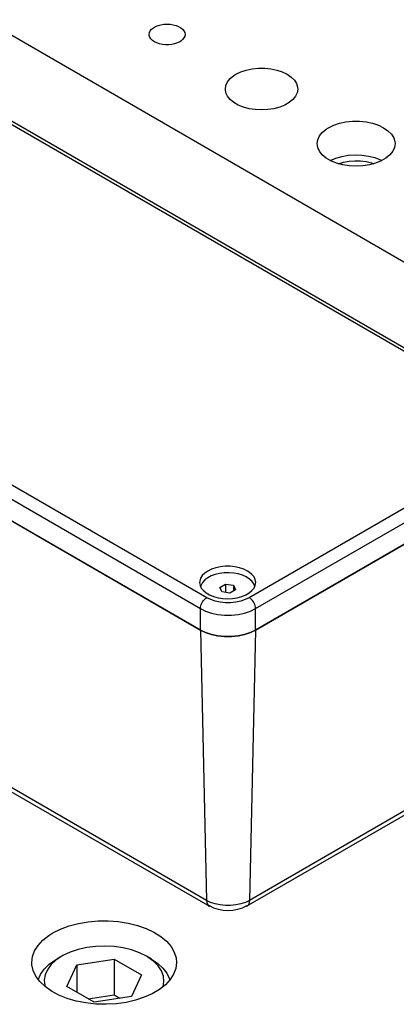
# Model space of a CAD drawing. Header units: inches. Extents: x 3 to 351, y 4 to 271.
# Tile 265 of 530: x 80.62 to 82.73, y 255.98 to 261.51. Entities that reach past the tile are written whole.
import ezdxf

# ---------------------------------------------------------------- set-up
doc = ezdxf.new("R2010")
doc.units = ezdxf.units.IN
doc.header["$LTSCALE"] = 0.5
doc.header["$MEASUREMENT"] = 0
doc.layers.add('DSS', color=7, linetype='Continuous')

msp = doc.modelspace()

# ---------------------------------------------------------------- linework, layer by layer
at = {"layer": 'DSS', "color": 9, "linetype": 'Continuous'}
for p, q in [((83.0382, 259.9946), (73.5276, 265.4855)), ((81.3467, 261.4235), (81.3482, 261.4336)), ((81.3482, 261.4336), (81.3527, 261.4433)), ((81.3527, 261.4433), (81.3601, 261.4525)), ((81.3601, 261.4525), (81.3702, 261.4608)), ((81.3702, 261.4608), (81.3826, 261.4679)), ((81.3826, 261.4679), (81.3969, 261.4737)), ((81.3969, 261.4737), (81.4128, 261.478)), ((81.4128, 261.478), (81.4297, 261.4806)), ((81.4297, 261.4806), (81.4472, 261.4815)), ((81.4472, 261.4815), (81.4646, 261.4806)), ((81.4646, 261.4806), (81.4815, 261.478)), ((81.4815, 261.478), (81.4974, 261.4737)), ((81.4974, 261.4737), (81.5118, 261.4679)), ((81.5118, 261.4679), (81.5242, 261.4608)), ((81.5242, 261.4608), (81.5342, 261.4525)), ((81.5342, 261.4525), (81.5416, 261.4433)), ((81.5416, 261.4433), (81.5461, 261.4336)), ((81.5461, 261.4336), (81.5477, 261.4235)), ((81.347, 261.4184), (81.3467, 261.4235)), ((81.3501, 261.4085), (81.347, 261.4184)), ((81.3561, 261.399), (81.3501, 261.4085)), ((81.3648, 261.3902), (81.3561, 261.399)), ((81.3761, 261.3825), (81.3648, 261.3902)), ((81.3895, 261.376), (81.3761, 261.3825)), ((81.4047, 261.3709), (81.3895, 261.376)), ((81.5048, 261.376), (81.4896, 261.3709)), ((81.5182, 261.3825), (81.5048, 261.376)), ((81.5242, 261.3862), (81.5182, 261.3825)), ((81.5342, 261.3945), (81.5242, 261.3862)), ((81.5416, 261.4036), (81.5342, 261.3945)), ((81.5461, 261.4134), (81.5416, 261.4036)), ((81.5477, 261.4235), (81.5461, 261.4134)), ((81.4212, 261.3674), (81.4047, 261.3709)), ((81.4384, 261.3657), (81.4212, 261.3674)), ((81.4559, 261.3657), (81.4384, 261.3657)), ((81.4732, 261.3674), (81.4559, 261.3657)), ((81.4896, 261.3709), (81.4732, 261.3674)), ((81.8339, 261.2002), (81.861, 261.2134)), ((81.861, 261.2134), (81.8916, 261.2236)), ((81.8916, 261.2236), (81.9249, 261.2306)), ((81.9249, 261.2306), (81.9598, 261.2341)), ((81.9598, 261.2341), (81.9952, 261.2341)), ((81.9952, 261.2341), (82.0301, 261.2306)), ((82.0301, 261.2306), (82.0633, 261.2236)), ((82.0633, 261.2236), (82.094, 261.2134)), ((82.094, 261.2134), (82.1211, 261.2002)), ((81.7775, 261.1377), (81.7866, 261.1574)), ((81.7866, 261.1574), (81.8016, 261.1759)), ((81.8016, 261.1759), (81.8219, 261.1927)), ((81.8219, 261.1927), (81.8339, 261.2002)), ((82.1211, 261.2002), (82.1439, 261.1846)), ((82.1439, 261.1846), (82.1616, 261.1669)), ((82.1616, 261.1669), (82.1737, 261.1476)), ((81.7744, 261.1173), (81.7775, 261.1377)), ((81.7775, 261.0969), (81.7744, 261.1173)), ((81.7866, 261.0772), (81.7775, 261.0969)), ((82.1775, 261.0969), (82.1684, 261.0772)), ((82.1737, 261.1476), (82.1798, 261.1275)), ((82.1806, 261.1173), (82.1775, 261.0969)), ((82.1798, 261.1275), (82.1806, 261.1173)), ((81.8016, 261.0587), (81.7866, 261.0772)), ((81.8219, 261.0419), (81.8016, 261.0587)), ((81.8469, 261.0275), (81.8219, 261.0419)), ((82.1331, 261.0419), (82.1081, 261.0275)), ((82.1534, 261.0587), (82.1331, 261.0419)), ((82.1684, 261.0772), (82.1534, 261.0587)), ((81.8759, 261.0157), (81.8469, 261.0275)), ((81.908, 261.0071), (81.8759, 261.0157)), ((81.9422, 261.0018), (81.908, 261.0071)), ((81.9775, 261), (81.9422, 261.0018)), ((82.0128, 261.0018), (81.9775, 261)), ((82.047, 261.0071), (82.0128, 261.0018)), ((82.0791, 261.0157), (82.047, 261.0071)), ((82.1081, 261.0275), (82.0791, 261.0157)), ((82.4154, 260.9256), (82.4512, 260.9331)), ((82.4512, 260.9331), (82.4888, 260.9369)), ((82.4888, 260.9369), (82.5269, 260.9369)), ((82.5269, 260.9369), (82.5644, 260.9331)), ((82.5644, 260.9331), (82.6003, 260.9256)), ((82.3023, 260.8543), (82.3184, 260.8743)), ((82.3184, 260.8743), (82.3403, 260.8923)), ((82.3403, 260.8923), (82.3531, 260.9004)), ((82.3531, 260.9004), (82.3824, 260.9146)), ((82.3824, 260.9146), (82.4154, 260.9256)), ((82.6003, 260.9256), (82.6333, 260.9146)), ((82.6333, 260.9146), (82.6625, 260.9004)), ((82.6625, 260.9004), (82.687, 260.8836)), ((82.687, 260.8836), (82.7061, 260.8645)), ((82.2891, 260.8111), (82.2924, 260.833)), ((82.2924, 260.833), (82.3023, 260.8543)), ((82.7061, 260.8645), (82.7191, 260.8438)), ((82.7191, 260.8438), (82.7257, 260.8221)), ((82.7257, 260.8221), (82.7266, 260.8111)), ((82.2924, 260.7892), (82.2891, 260.8111)), ((82.3023, 260.7679), (82.2924, 260.7892)), ((82.3184, 260.748), (82.3023, 260.7679)), ((82.7134, 260.7679), (82.6973, 260.748)), ((82.7233, 260.7892), (82.7134, 260.7679)), ((82.7266, 260.8111), (82.7233, 260.7892)), ((82.3403, 260.7299), (82.3184, 260.748)), ((82.3672, 260.7144), (82.3403, 260.7299)), ((82.3631, 260.7164), (82.3938, 260.7295)), ((82.3984, 260.7017), (82.3672, 260.7144)), ((82.3938, 260.7295), (82.4279, 260.7393)), ((82.4279, 260.7393), (82.4645, 260.7455)), ((82.4373, 260.7073), (82.4685, 260.7128)), ((82.4645, 260.7455), (82.5024, 260.748)), ((82.4685, 260.7128), (82.5009, 260.7152)), ((82.5009, 260.7152), (82.5336, 260.7142)), ((82.5024, 260.748), (82.5404, 260.7466)), ((82.5336, 260.7142), (82.5654, 260.71)), ((82.5404, 260.7466), (82.5775, 260.7414)), ((82.5654, 260.71), (82.5955, 260.7027)), ((82.5775, 260.7414), (82.6125, 260.7326)), ((82.6125, 260.7326), (82.6442, 260.7205)), ((82.6484, 260.7144), (82.6172, 260.7017)), ((82.6442, 260.7205), (82.6526, 260.7164)), ((82.6754, 260.7299), (82.6484, 260.7144)), ((82.6973, 260.748), (82.6754, 260.7299)), ((82.433, 260.6924), (82.3984, 260.7017)), ((82.4082, 260.6987), (82.4373, 260.7073)), ((82.4698, 260.6867), (82.433, 260.6924)), ((82.5078, 260.6848), (82.4698, 260.6867)), ((82.5458, 260.6867), (82.5078, 260.6848)), ((82.5826, 260.6924), (82.5458, 260.6867)), ((82.6172, 260.7017), (82.5826, 260.6924)), ((82.5955, 260.7027), (82.6075, 260.6987)), ((81.6342, 258.083), (78.7301, 259.7597)), ((83.4571, 258.9567), (81.9439, 258.083)), ((81.6634, 258.0689), (81.6342, 258.083)), ((81.6965, 258.0578), (81.6634, 258.0689)), ((81.7324, 258.0503), (81.6965, 258.0578)), ((81.8816, 258.0578), (81.8457, 258.0503)), ((81.9147, 258.0689), (81.8816, 258.0578)), ((81.9439, 258.083), (81.9147, 258.0689)), ((81.77, 258.0465), (81.7324, 258.0503)), ((81.8081, 258.0465), (81.77, 258.0465)), ((81.8457, 258.0503), (81.8081, 258.0465)), ((80.0086, 257.5014), (81.6846, 256.5338)), ((81.8935, 256.5338), (83.4068, 257.4074))]:
    msp.add_line(p, q, dxfattribs=at)
at = {"layer": 'DSS', "color": 96, "linetype": 'Continuous'}
for p, q in [((80.5177, 260.9526), (83.4218, 259.2759)), ((81.6695, 258.2643), (78.7655, 259.9409)), ((78.7301, 259.8797), (81.6342, 258.203)), ((83.4218, 259.1379), (81.9086, 258.2643)), ((81.9439, 258.203), (83.4571, 259.0767)), ((81.6363, 258.2182), (81.6389, 258.2262)), ((81.6389, 258.2262), (81.6425, 258.2341)), ((81.6425, 258.2341), (81.6468, 258.2416)), ((81.6468, 258.2416), (81.6519, 258.2486)), ((81.6519, 258.2486), (81.6575, 258.2548)), ((81.6575, 258.2548), (81.6634, 258.2601)), ((81.6634, 258.2601), (81.6695, 258.2643)), ((81.6921, 258.2534), (81.6695, 258.2643)), ((81.7176, 258.2448), (81.6921, 258.2534)), ((81.7453, 258.239), (81.7176, 258.2448)), ((81.7743, 258.2361), (81.7453, 258.239)), ((81.8038, 258.2361), (81.7743, 258.2361)), ((81.8328, 258.239), (81.8038, 258.2361)), ((81.8605, 258.2448), (81.8328, 258.239)), ((81.886, 258.2534), (81.8605, 258.2448)), ((81.9086, 258.2643), (81.886, 258.2534)), ((81.9147, 258.2601), (81.9086, 258.2643)), ((81.9206, 258.2548), (81.9147, 258.2601)), ((81.9262, 258.2486), (81.9206, 258.2548)), ((81.9313, 258.2416), (81.9262, 258.2486)), ((81.9356, 258.2341), (81.9313, 258.2416)), ((81.9392, 258.2262), (81.9356, 258.2341)), ((81.9418, 258.2182), (81.9392, 258.2262)), ((81.6342, 258.203), (81.6347, 258.2104)), ((81.6342, 258.083), (81.6342, 258.203)), ((81.6342, 258.203), (81.6634, 258.1889)), ((81.6347, 258.2104), (81.6363, 258.2182)), ((81.6634, 258.1889), (81.6965, 258.1779)), ((81.6965, 258.1779), (81.7324, 258.1703)), ((81.7324, 258.1703), (81.77, 258.1665)), ((81.8081, 258.1665), (81.8457, 258.1703)), ((81.8457, 258.1703), (81.8816, 258.1779)), ((81.8816, 258.1779), (81.9147, 258.1889)), ((81.9147, 258.1889), (81.9439, 258.203)), ((81.9434, 258.2104), (81.9418, 258.2182)), ((81.9439, 258.203), (81.9434, 258.2104)), ((81.9439, 258.083), (81.9439, 258.203)), ((81.77, 258.1665), (81.8081, 258.1665)), ((81.6342, 258.083), (81.669, 256.5665)), ((81.9439, 258.083), (81.9091, 256.5665)), ((81.669, 256.5665), (80.0263, 257.515)), ((83.4223, 257.4402), (81.9091, 256.5665)), ((81.6917, 256.5555), (81.669, 256.5665)), ((81.669, 256.5665), (81.6701, 256.5565)), ((81.6701, 256.5565), (81.6727, 256.5478)), ((81.6727, 256.5478), (81.6768, 256.5406)), ((81.6768, 256.5406), (81.6823, 256.5352)), ((81.6823, 256.5352), (81.6846, 256.5338)), ((81.7173, 256.547), (81.6917, 256.5555)), ((81.7451, 256.5412), (81.7173, 256.547)), ((81.7743, 256.5382), (81.7451, 256.5412)), ((81.8038, 256.5382), (81.7743, 256.5382)), ((81.833, 256.5412), (81.8038, 256.5382)), ((81.8608, 256.547), (81.833, 256.5412)), ((81.8864, 256.5555), (81.8608, 256.547)), ((81.9091, 256.5665), (81.8864, 256.5555)), ((81.8958, 256.5352), (81.8935, 256.5338)), ((81.9013, 256.5406), (81.8958, 256.5352)), ((81.9054, 256.5478), (81.9013, 256.5406)), ((81.908, 256.5565), (81.9054, 256.5478)), ((81.9091, 256.5665), (81.908, 256.5565))]:
    msp.add_line(p, q, dxfattribs=at)
at = {"layer": 'DSS', "color": 252, "linetype": 'Continuous'}
for p, q in [((83.4468, 259.2784), (80.5427, 260.9551)), ((78.7301, 259.7597), (81.6342, 258.083)), ((81.9439, 258.083), (83.4571, 258.9567)), ((81.6583, 258.402), (81.6445, 258.3882)), ((81.6759, 258.4141), (81.6583, 258.402)), ((81.6969, 258.4243), (81.6759, 258.4141)), ((81.7207, 258.4322), (81.6969, 258.4243)), ((81.7465, 258.4376), (81.7207, 258.4322)), ((81.7736, 258.4404), (81.7465, 258.4376)), ((81.801, 258.4404), (81.7736, 258.4404)), ((81.828, 258.4376), (81.801, 258.4404)), ((81.8538, 258.4322), (81.828, 258.4376)), ((81.8776, 258.4243), (81.8538, 258.4322)), ((81.8987, 258.4141), (81.8776, 258.4243)), ((81.9079, 258.4083), (81.8987, 258.4141)), ((81.9237, 258.3953), (81.9079, 258.4083)), ((81.9353, 258.3809), (81.9237, 258.3953)), ((81.6304, 258.3577), (81.6298, 258.3498)), ((81.6298, 258.3498), (81.6322, 258.334)), ((81.6351, 258.3733), (81.6304, 258.3577)), ((81.6322, 258.334), (81.6393, 258.3187)), ((81.6342, 258.3285), (81.6378, 258.3359)), ((81.6445, 258.3882), (81.6351, 258.3733)), ((81.9424, 258.3656), (81.9353, 258.3809)), ((81.9353, 258.3187), (81.9424, 258.334)), ((81.9367, 258.3359), (81.9404, 258.3285)), ((81.9448, 258.3498), (81.9424, 258.3656)), ((81.9424, 258.334), (81.9448, 258.3498)), ((81.6393, 258.3187), (81.6509, 258.3043)), ((81.6509, 258.3043), (81.6666, 258.2914)), ((81.6666, 258.2914), (81.686, 258.2802)), ((81.686, 258.2802), (81.7085, 258.2711)), ((81.866, 258.2711), (81.8885, 258.2802)), ((81.8885, 258.2802), (81.9079, 258.2914)), ((81.9079, 258.2914), (81.9237, 258.3043)), ((81.9237, 258.3043), (81.9353, 258.3187)), ((81.7085, 258.2711), (81.7334, 258.2644)), ((81.7334, 258.2644), (81.7599, 258.2603)), ((81.7599, 258.2603), (81.7873, 258.2589)), ((81.7873, 258.2589), (81.8146, 258.2603)), ((81.8146, 258.2603), (81.8412, 258.2644)), ((81.8412, 258.2644), (81.866, 258.2711)), ((81.6342, 258.083), (81.6634, 258.0689)), ((81.6634, 258.0689), (81.6965, 258.0578)), ((81.6965, 258.0578), (81.7324, 258.0503)), ((81.8457, 258.0503), (81.8816, 258.0578)), ((81.8816, 258.0578), (81.9147, 258.0689)), ((81.9147, 258.0689), (81.9439, 258.083)), ((81.7324, 258.0503), (81.77, 258.0465)), ((81.77, 258.0465), (81.8081, 258.0465)), ((81.8081, 258.0465), (81.8457, 258.0503))]:
    msp.add_line(p, q, dxfattribs=at)
at = {"layer": 'DSS', "color": 136, "linetype": 'Continuous'}
for p, q in [((81.7174, 258.3947), (81.6947, 258.3865)), ((81.7422, 258.4005), (81.7174, 258.3947)), ((81.7683, 258.4037), (81.7422, 258.4005)), ((81.7951, 258.4043), (81.7683, 258.4037)), ((81.8216, 258.4021), (81.7951, 258.4043)), ((81.847, 258.3974), (81.8216, 258.4021)), ((81.8707, 258.3902), (81.847, 258.3974)), ((81.8918, 258.3807), (81.8707, 258.3902)), ((81.6377, 258.3356), (81.635, 258.3267)), ((81.6459, 258.3503), (81.6377, 258.3356)), ((81.6584, 258.3639), (81.6459, 258.3503)), ((81.6749, 258.3761), (81.6584, 258.3639)), ((81.6947, 258.3865), (81.6749, 258.3761)), ((81.7437, 258.3225), (81.7756, 258.3409)), ((81.7756, 258.3409), (81.8192, 258.3342)), ((81.7756, 258.3409), (81.7756, 258.2942)), ((81.8192, 258.3342), (81.8309, 258.309)), ((81.8192, 258.3342), (81.8192, 258.3023)), ((81.9097, 258.3692), (81.8918, 258.3807)), ((81.9239, 258.3561), (81.9097, 258.3692)), ((81.934, 258.3418), (81.9239, 258.3561)), ((81.9396, 258.3267), (81.934, 258.3418)), ((81.7554, 258.2974), (81.7437, 258.3225)), ((81.799, 258.2906), (81.7554, 258.2974)), ((81.8309, 258.309), (81.799, 258.2906))]:
    msp.add_line(p, q, dxfattribs=at)
at = {"layer": 'DSS', "color": 254, "linetype": 'Continuous'}
for p, q in [((80.8063, 256.3842), (80.8494, 256.4058)), ((80.8494, 256.4058), (80.8972, 256.4236)), ((80.8972, 256.4236), (80.9489, 256.4375)), ((80.9489, 256.4375), (81.0034, 256.447)), ((81.0034, 256.447), (81.0597, 256.4521)), ((81.0597, 256.4521), (81.1167, 256.4525)), ((81.1167, 256.4525), (81.1732, 256.4483)), ((81.1732, 256.4483), (81.2281, 256.4397)), ((81.2281, 256.4397), (81.2804, 256.4266)), ((81.2804, 256.4266), (81.3291, 256.4095)), ((81.3291, 256.4095), (81.3731, 256.3886)), ((80.7497, 256.3432), (80.7834, 256.3698)), ((80.7834, 256.3698), (80.8063, 256.3842)), ((81.3731, 256.3886), (81.4116, 256.3643)), ((81.4116, 256.3643), (81.4438, 256.3372)), ((80.7033, 256.2833), (80.7228, 256.3142)), ((80.7228, 256.3142), (80.7497, 256.3432)), ((81.4438, 256.3372), (81.4692, 256.3078)), ((81.4692, 256.3078), (81.4871, 256.2766)), ((80.6874, 256.2183), (80.6914, 256.2512)), ((80.6914, 256.2512), (80.7033, 256.2833)), ((81.4871, 256.2766), (81.4974, 256.2442)), ((81.4974, 256.2442), (81.4999, 256.2183)), ((80.6879, 256.2058), (80.6874, 256.2183)), ((80.695, 256.1731), (80.6879, 256.2058)), ((81.4959, 256.1855), (81.484, 256.1534)), ((81.4999, 256.2183), (81.4959, 256.1855)), ((80.7099, 256.1414), (80.695, 256.1731)), ((80.7323, 256.1111), (80.7099, 256.1414)), ((81.484, 256.1534), (81.4644, 256.1225)), ((80.7618, 256.083), (80.7323, 256.1111)), ((80.7979, 256.0575), (80.7618, 256.083)), ((81.4375, 256.0935), (81.4039, 256.0669)), ((81.4644, 256.1225), (81.4375, 256.0935)), ((80.8398, 256.0352), (80.7979, 256.0575)), ((80.8866, 256.0165), (80.8398, 256.0352)), ((80.9376, 256.0018), (80.8866, 256.0165)), ((81.3191, 256.0232), (81.2696, 256.0069)), ((81.3641, 256.0434), (81.3191, 256.0232)), ((81.4039, 256.0669), (81.3641, 256.0434)), ((80.9916, 255.9913), (80.9376, 256.0018)), ((81.0476, 255.9853), (80.9916, 255.9913)), ((81.1045, 255.9839), (81.0476, 255.9853)), ((81.1612, 255.9871), (81.1045, 255.9839)), ((81.2166, 255.9948), (81.1612, 255.9871)), ((81.2696, 256.0069), (81.2166, 255.9948))]:
    msp.add_line(p, q, dxfattribs=at)
at = {"layer": 'DSS', "color": 132, "linetype": 'Continuous'}
for p, q in [((80.9477, 256.291), (80.9029, 256.2759)), ((80.9959, 256.3019), (80.9477, 256.291)), ((81.0465, 256.3083), (80.9959, 256.3019)), ((81.0982, 256.3102), (81.0465, 256.3083)), ((81.1498, 256.3075), (81.0982, 256.3102)), ((81.2, 256.3003), (81.1498, 256.3075)), ((81.2478, 256.2886), (81.2, 256.3003)), ((80.8203, 256.2326), (80.8284, 256.2375)), ((80.8561, 256.2534), (80.8224, 256.2307)), ((80.8561, 256.2534), (80.8284, 256.2375)), ((80.8626, 256.2571), (80.8561, 256.2534)), ((80.9029, 256.2759), (80.8626, 256.2571)), ((80.9405, 256.2047), (81.1496, 256.237)), ((81.1496, 256.237), (81.3027, 256.1486)), ((81.1496, 256.237), (81.1496, 256.037)), ((81.2918, 256.2729), (81.2478, 256.2886)), ((81.3312, 256.2534), (81.2918, 256.2729)), ((81.3588, 256.2375), (81.3312, 256.2534)), ((81.3396, 256.2484), (81.3312, 256.2534)), ((81.3719, 256.2249), (81.3396, 256.2484)), ((81.3588, 256.2375), (81.3946, 256.2136)), ((80.7372, 256.1517), (80.7579, 256.1809)), ((80.7579, 256.1809), (80.7858, 256.2081)), ((80.7951, 256.2053), (80.775, 256.1777)), ((80.7858, 256.2081), (80.8203, 256.2326)), ((80.8224, 256.2307), (80.7951, 256.2053)), ((80.8845, 256.0839), (80.9405, 256.2047)), ((80.9405, 256.2047), (80.9405, 256.0516)), ((81.3975, 256.199), (81.3719, 256.2249)), ((81.3946, 256.2136), (81.4239, 256.1869)), ((81.4159, 256.171), (81.3975, 256.199)), ((81.4239, 256.1869), (81.4462, 256.158)), ((80.724, 256.121), (80.7372, 256.1517)), ((80.7624, 256.1487), (80.7577, 256.1189)), ((80.775, 256.1777), (80.7624, 256.1487)), ((81.3027, 256.1486), (81.2467, 256.0279)), ((81.4267, 256.1417), (81.4159, 256.171)), ((81.4295, 256.1119), (81.4267, 256.1417)), ((81.4462, 256.158), (81.4611, 256.1276)), ((81.4611, 256.1276), (81.4632, 256.121)), ((80.7577, 256.1189), (80.761, 256.0891)), ((80.761, 256.0891), (80.7629, 256.0821)), ((81.0376, 255.9955), (80.8845, 256.0839)), ((81.4243, 256.0821), (81.4295, 256.1119)), ((81.0047, 256.0145), (81.1496, 256.037)), ((81.2467, 256.0279), (81.0376, 255.9955)), ((81.1496, 256.037), (81.1826, 256.018))]:
    msp.add_line(p, q, dxfattribs=at)
at = {"layer": 'DSS', "color": 9, "linetype": 'Continuous', "extrusion": (0, 0, -1)}
msp.add_arc((-81.7892, 256.7201), 0.2116, 240.746, 299.3275, dxfattribs=at)

doc.saveas('drawing.dxf')
